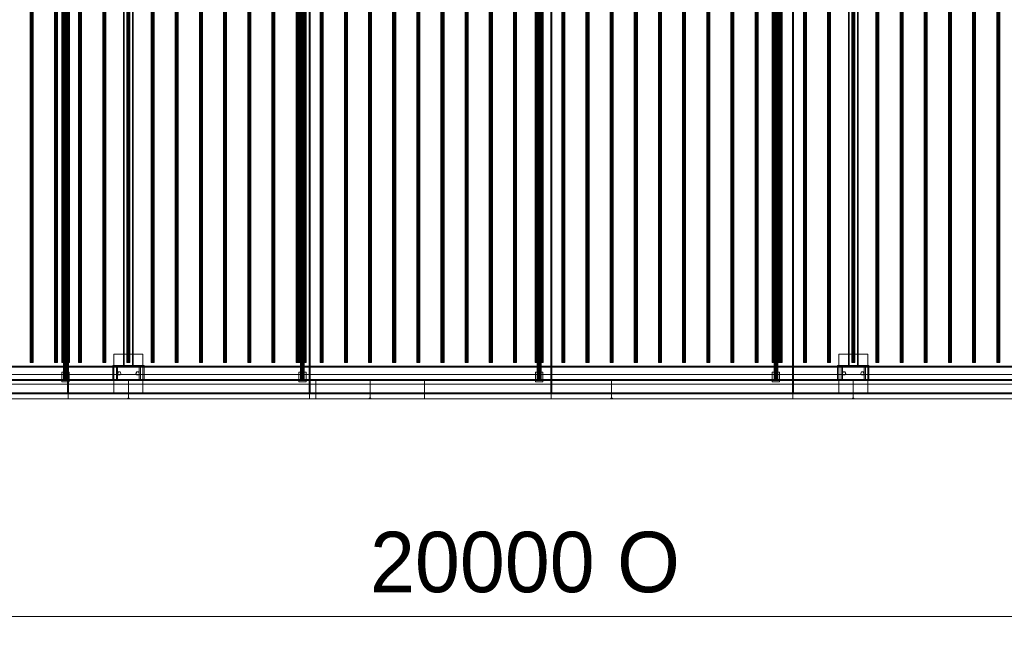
# Model space of a CAD drawing. Header units: millimetres. Extents: x -4395 to 65662, y -65530 to 6847.
# Tile 948 of 1034: x 49011 to 53086, y -20345 to -17832. Entities that reach past the tile are written whole.
import ezdxf

# ---------------------------------------------------------------- set-up
doc = ezdxf.new("R2010")
doc.units = ezdxf.units.MM
doc.layers.add('COTAS_O', color=1, linetype='Continuous', lineweight=0)
doc.layers.add('superior_secador', color=7, linetype='Continuous', lineweight=0)
doc.dimstyles.new('R19_100', dxfattribs={"dimtxt": 250, "dimasz": 150, "dimexe": 150, "dimexo": 80, "dimgap": 100, "dimtad": 1, "dimtih": 1, "dimtoh": 1, "dimdsep": 46, "dimcen": 0.09, "dimadec": 0, "dimazin": 0, "dimtfac": 1, "dimtdec": 4, "dimtofl": 0, "dimtmove": 0, "dimatfit": 3, "dimfxl": 1, "dimtolj": 1, "dimtzin": 0, "dimarcsym": 0})

# ---------------------------------------------------------------- blocks, each defined once
blk = doc.blocks.new('DIM_R33_40')
at = {"layer": 'COTAS_O'}
for p, q in [((40461.1, -19400), (40461.1, -20300)), ((60461.1, -19400), (60461.1, -20300)), ((40461.1, -20300), (40611.1, -20255)), ((60461.1, -20300), (60311.1, -20255)), ((40461.1, -20300), (60461.1, -20300)), ((40461.1, -20300), (40611.1, -20345)), ((60461.1, -20300), (60311.1, -20345))]:
    blk.add_line(p, q, dxfattribs=at)
blk.add_text('20000 O', height=250, dxfattribs=at).set_placement((50461.1, -20200))

msp = doc.modelspace()

# ---------------------------------------------------------------- linework, layer by layer
at = {"layer": 'superior_secador'}
for p, q in [((49209.134, -19380), (49209.134, -16620)), ((49211.134, -16600), (49211.134, -19400)), ((49213.134, -16620), (49213.134, -19380)), ((50209.134, -19380), (50209.134, -16620)), ((50211.134, -16600), (50211.134, -19400)), ((50213.134, -16620), (50213.134, -19380)), ((51209.134, -19380), (51209.134, -16620)), ((51211.134, -16600), (51211.134, -19400)), ((51213.134, -16620), (51213.134, -19380)), ((52209.134, -19380), (52209.134, -16620)), ((52211.134, -16600), (52211.134, -19400)), ((52213.134, -16620), (52213.134, -19380)), ((49193.134, -16680), (49193.134, -19320)), ((49193.406, -16680), (49193.406, -19320)), ((49194.206, -16680), (49194.206, -19320)), ((49195.477, -16680), (49195.477, -19320)), ((49197.134, -16680), (49197.134, -19320)), ((49199.063, -16680), (49199.063, -19320)), ((49201.134, -16680), (49201.134, -19320)), ((49203.204, -16680), (49203.204, -19320)), ((49205.134, -16680), (49205.134, -19320)), ((49206.791, -16680), (49206.791, -19320)), ((49208.062, -16680), (49208.062, -19320)), ((49208.861, -16680), (49208.861, -19320)), ((49209.134, -19320), (49209.134, -16680)), ((50173.134, -16680), (50173.134, -19320)), ((50173.406, -16680), (50173.406, -19320)), ((50174.206, -16680), (50174.206, -19320)), ((50175.477, -16680), (50175.477, -19320)), ((50177.134, -16680), (50177.134, -19320)), ((50179.063, -16680), (50179.063, -19320)), ((50181.134, -16680), (50181.134, -19320)), ((50183.204, -16680), (50183.204, -19320)), ((50185.134, -16680), (50185.134, -19320)), ((50186.791, -16680), (50186.791, -19320)), ((50188.062, -16680), (50188.062, -19320)), ((50188.861, -16680), (50188.861, -19320)), ((50189.134, -19320), (50189.134, -16680)), ((51153.134, -16680), (51153.134, -19320)), ((51153.406, -16680), (51153.406, -19320)), ((51154.206, -16680), (51154.206, -19320)), ((51155.477, -16680), (51155.477, -19320)), ((51157.134, -16680), (51157.134, -19320)), ((51159.063, -16680), (51159.063, -19320)), ((51161.134, -16680), (51161.134, -19320)), ((51163.204, -16680), (51163.204, -19320)), ((51165.134, -16680), (51165.134, -19320)), ((51166.791, -16680), (51166.791, -19320)), ((51168.062, -16680), (51168.062, -19320)), ((51168.861, -16680), (51168.861, -19320)), ((51169.134, -19320), (51169.134, -16680)), ((52133.134, -16680), (52133.134, -19320)), ((52133.406, -16680), (52133.406, -19320)), ((52134.206, -16680), (52134.206, -19320)), ((52135.477, -16680), (52135.477, -19320)), ((52137.134, -16680), (52137.134, -19320)), ((52139.063, -16680), (52139.063, -19320)), ((52141.134, -16680), (52141.134, -19320)), ((52143.204, -16680), (52143.204, -19320)), ((52145.134, -16680), (52145.134, -19320)), ((52146.791, -16680), (52146.791, -19320)), ((52148.062, -16680), (52148.062, -19320)), ((52148.861, -16680), (52148.861, -19320)), ((52149.134, -19320), (52149.134, -16680)), ((49441.134, -19265), (49441.134, -16735)), ((49444.134, -16735), (49444.134, -19265)), ((49478.134, -19265), (49478.134, -16735)), ((49481.134, -16735), (49481.134, -19265)), ((52441.134, -19265), (52441.134, -16735)), ((52444.134, -16735), (52444.134, -19265)), ((52478.134, -19265), (52478.134, -16735)), ((52481.134, -16735), (52481.134, -19265)), ((49054.784, -16750), (49054.784, -19250)), ((49055.997, -16750), (49055.997, -19250)), ((49059.172, -16750), (49059.172, -19250)), ((49063.096, -16750), (49063.096, -19250)), ((49066.271, -16750), (49066.271, -19250)), ((49067.484, -19250), (49067.484, -16750)), ((49154.784, -16750), (49154.784, -19250)), ((49155.997, -16750), (49155.997, -19250)), ((49159.172, -16750), (49159.172, -19250)), ((49163.096, -16750), (49163.096, -19250)), ((49166.271, -16750), (49166.271, -19250)), ((49167.484, -19250), (49167.484, -16750)), ((49185.134, -16750), (49185.134, -19250)), ((49185.679, -16750), (49185.679, -19250)), ((49187.277, -16750), (49187.277, -19250)), ((49189.82, -16750), (49189.82, -19250)), ((49193.134, -16750), (49193.134, -19250)), ((49196.993, -16750), (49196.993, -19250)), ((49201.134, -16750), (49201.134, -19250)), ((49205.275, -16750), (49205.275, -19250)), ((49209.134, -16750), (49209.134, -19250)), ((49212.448, -16750), (49212.448, -19250)), ((49214.99, -16750), (49214.99, -19250)), ((49216.589, -16750), (49216.589, -19250)), ((49217.134, -19250), (49217.134, -16750)), ((49254.784, -16750), (49254.784, -19250)), ((49255.997, -16750), (49255.997, -19250)), ((49259.172, -16750), (49259.172, -19250)), ((49263.096, -16750), (49263.096, -19250)), ((49266.271, -16750), (49266.271, -19250)), ((49267.484, -19250), (49267.484, -16750)), ((49354.784, -16750), (49354.784, -19250)), ((49355.997, -16750), (49355.997, -19250)), ((49359.172, -16750), (49359.172, -19250)), ((49363.096, -16750), (49363.096, -19250)), ((49366.271, -16750), (49366.271, -19250)), ((49367.484, -19250), (49367.484, -16750)), ((49454.784, -16750), (49454.784, -19250)), ((49455.997, -16750), (49455.997, -19250)), ((49459.172, -16750), (49459.172, -19250)), ((49463.096, -16750), (49463.096, -19250)), ((49466.271, -16750), (49466.271, -19250)), ((49467.484, -19250), (49467.484, -16750)), ((49554.784, -16750), (49554.784, -19250)), ((49555.997, -16750), (49555.997, -19250)), ((49559.172, -16750), (49559.172, -19250)), ((49563.096, -16750), (49563.096, -19250)), ((49566.271, -16750), (49566.271, -19250)), ((49567.484, -19250), (49567.484, -16750)), ((49654.784, -16750), (49654.784, -19250)), ((49655.997, -16750), (49655.997, -19250)), ((49659.172, -16750), (49659.172, -19250)), ((49663.096, -16750), (49663.096, -19250)), ((49666.271, -16750), (49666.271, -19250)), ((49667.484, -19250), (49667.484, -16750)), ((49754.784, -16750), (49754.784, -19250)), ((49755.997, -16750), (49755.997, -19250)), ((49759.172, -16750), (49759.172, -19250)), ((49763.096, -16750), (49763.096, -19250)), ((49766.271, -16750), (49766.271, -19250)), ((49767.484, -19250), (49767.484, -16750)), ((49854.784, -16750), (49854.784, -19250)), ((49855.997, -16750), (49855.997, -19250)), ((49859.172, -16750), (49859.172, -19250)), ((49863.096, -16750), (49863.096, -19250)), ((49866.271, -16750), (49866.271, -19250)), ((49867.484, -19250), (49867.484, -16750)), ((49954.784, -16750), (49954.784, -19250)), ((49955.997, -16750), (49955.997, -19250)), ((49959.172, -16750), (49959.172, -19250)), ((49963.096, -16750), (49963.096, -19250)), ((49966.271, -16750), (49966.271, -19250)), ((49967.484, -19250), (49967.484, -16750)), ((50054.784, -16750), (50054.784, -19250)), ((50055.997, -16750), (50055.997, -19250)), ((50059.172, -16750), (50059.172, -19250)), ((50063.096, -16750), (50063.096, -19250)), ((50066.271, -16750), (50066.271, -19250)), ((50067.484, -19250), (50067.484, -16750)), ((50154.784, -16750), (50154.784, -19250)), ((50155.997, -16750), (50155.997, -19250)), ((50159.172, -16750), (50159.172, -19250)), ((50163.096, -16750), (50163.096, -19250)), ((50165.134, -16750), (50165.134, -19250)), ((50165.679, -16750), (50165.679, -19250)), ((50166.271, -16750), (50166.271, -19250)), ((50167.277, -16750), (50167.277, -19250)), ((50167.484, -19250), (50167.484, -16750)), ((50169.82, -16750), (50169.82, -19250)), ((50173.134, -16750), (50173.134, -19250)), ((50176.993, -16750), (50176.993, -19250)), ((50181.134, -16750), (50181.134, -19250)), ((50185.275, -16750), (50185.275, -19250)), ((50189.134, -16750), (50189.134, -19250)), ((50192.448, -16750), (50192.448, -19250)), ((50194.99, -16750), (50194.99, -19250)), ((50196.589, -16750), (50196.589, -19250)), ((50197.134, -19250), (50197.134, -16750)), ((50254.784, -16750), (50254.784, -19250)), ((50255.997, -16750), (50255.997, -19250)), ((50259.172, -16750), (50259.172, -19250)), ((50263.096, -16750), (50263.096, -19250)), ((50266.271, -16750), (50266.271, -19250)), ((50267.484, -19250), (50267.484, -16750)), ((50354.784, -16750), (50354.784, -19250)), ((50355.997, -16750), (50355.997, -19250)), ((50359.172, -16750), (50359.172, -19250)), ((50363.096, -16750), (50363.096, -19250)), ((50366.271, -16750), (50366.271, -19250)), ((50367.484, -19250), (50367.484, -16750)), ((50454.784, -16750), (50454.784, -19250)), ((50455.997, -16750), (50455.997, -19250)), ((50459.172, -16750), (50459.172, -19250)), ((50463.096, -16750), (50463.096, -19250)), ((50466.271, -16750), (50466.271, -19250)), ((50467.484, -19250), (50467.484, -16750)), ((50554.784, -16750), (50554.784, -19250)), ((50555.997, -16750), (50555.997, -19250)), ((50559.172, -16750), (50559.172, -19250)), ((50563.096, -16750), (50563.096, -19250)), ((50566.271, -16750), (50566.271, -19250)), ((50567.484, -19250), (50567.484, -16750)), ((50654.784, -16750), (50654.784, -19250)), ((50655.997, -16750), (50655.997, -19250)), ((50659.172, -16750), (50659.172, -19250)), ((50663.096, -16750), (50663.096, -19250)), ((50666.271, -16750), (50666.271, -19250)), ((50667.484, -19250), (50667.484, -16750)), ((50754.784, -16750), (50754.784, -19250)), ((50755.997, -16750), (50755.997, -19250)), ((50759.172, -16750), (50759.172, -19250)), ((50763.096, -16750), (50763.096, -19250)), ((50766.271, -16750), (50766.271, -19250)), ((50767.484, -19250), (50767.484, -16750)), ((50854.784, -16750), (50854.784, -19250)), ((50855.997, -16750), (50855.997, -19250)), ((50859.172, -16750), (50859.172, -19250)), ((50863.096, -16750), (50863.096, -19250)), ((50866.271, -16750), (50866.271, -19250)), ((50867.484, -19250), (50867.484, -16750)), ((50954.784, -16750), (50954.784, -19250)), ((50955.997, -16750), (50955.997, -19250)), ((50959.172, -16750), (50959.172, -19250)), ((50963.096, -16750), (50963.096, -19250)), ((50966.271, -16750), (50966.271, -19250)), ((50967.484, -19250), (50967.484, -16750)), ((51054.784, -16750), (51054.784, -19250)), ((51055.997, -16750), (51055.997, -19250)), ((51059.172, -16750), (51059.172, -19250)), ((51063.096, -16750), (51063.096, -19250)), ((51066.271, -16750), (51066.271, -19250)), ((51067.484, -19250), (51067.484, -16750)), ((51145.134, -16750), (51145.134, -19250)), ((51145.679, -16750), (51145.679, -19250)), ((51147.277, -16750), (51147.277, -19250)), ((51149.82, -16750), (51149.82, -19250)), ((51153.134, -16750), (51153.134, -19250)), ((51154.784, -16750), (51154.784, -19250)), ((51155.997, -16750), (51155.997, -19250)), ((51156.993, -16750), (51156.993, -19250)), ((51159.172, -16750), (51159.172, -19250)), ((51161.134, -16750), (51161.134, -19250)), ((51163.096, -16750), (51163.096, -19250)), ((51165.275, -16750), (51165.275, -19250)), ((51166.271, -16750), (51166.271, -19250)), ((51167.484, -19250), (51167.484, -16750)), ((51169.134, -16750), (51169.134, -19250)), ((51172.448, -16750), (51172.448, -19250)), ((51174.99, -16750), (51174.99, -19250)), ((51176.589, -16750), (51176.589, -19250)), ((51177.134, -19250), (51177.134, -16750)), ((51254.784, -16750), (51254.784, -19250)), ((51255.997, -16750), (51255.997, -19250)), ((51259.172, -16750), (51259.172, -19250)), ((51263.096, -16750), (51263.096, -19250)), ((51266.271, -16750), (51266.271, -19250)), ((51267.484, -19250), (51267.484, -16750)), ((51354.784, -16750), (51354.784, -19250)), ((51355.997, -16750), (51355.997, -19250)), ((51359.172, -16750), (51359.172, -19250)), ((51363.096, -16750), (51363.096, -19250)), ((51366.271, -16750), (51366.271, -19250)), ((51367.484, -19250), (51367.484, -16750)), ((51454.784, -16750), (51454.784, -19250)), ((51455.997, -16750), (51455.997, -19250)), ((51459.172, -16750), (51459.172, -19250)), ((51463.096, -16750), (51463.096, -19250)), ((51466.271, -16750), (51466.271, -19250)), ((51467.484, -19250), (51467.484, -16750)), ((51554.784, -16750), (51554.784, -19250)), ((51555.997, -16750), (51555.997, -19250)), ((51559.172, -16750), (51559.172, -19250)), ((51563.096, -16750), (51563.096, -19250)), ((51566.271, -16750), (51566.271, -19250)), ((51567.484, -19250), (51567.484, -16750)), ((51654.784, -16750), (51654.784, -19250)), ((51655.997, -16750), (51655.997, -19250)), ((51659.172, -16750), (51659.172, -19250)), ((51663.096, -16750), (51663.096, -19250)), ((51666.271, -16750), (51666.271, -19250)), ((51667.484, -19250), (51667.484, -16750)), ((51754.784, -16750), (51754.784, -19250)), ((51755.997, -16750), (51755.997, -19250)), ((51759.172, -16750), (51759.172, -19250)), ((51763.096, -16750), (51763.096, -19250)), ((51766.271, -16750), (51766.271, -19250)), ((51767.484, -19250), (51767.484, -16750)), ((51854.784, -16750), (51854.784, -19250)), ((51855.997, -16750), (51855.997, -19250)), ((51859.172, -16750), (51859.172, -19250)), ((51863.096, -16750), (51863.096, -19250)), ((51866.271, -16750), (51866.271, -19250)), ((51867.484, -19250), (51867.484, -16750)), ((51954.784, -16750), (51954.784, -19250)), ((51955.997, -16750), (51955.997, -19250)), ((51959.172, -16750), (51959.172, -19250)), ((51963.096, -16750), (51963.096, -19250)), ((51966.271, -16750), (51966.271, -19250)), ((51967.484, -19250), (51967.484, -16750)), ((52054.784, -16750), (52054.784, -19250)), ((52055.997, -16750), (52055.997, -19250)), ((52059.172, -16750), (52059.172, -19250)), ((52063.096, -16750), (52063.096, -19250)), ((52066.271, -16750), (52066.271, -19250)), ((52067.484, -19250), (52067.484, -16750)), ((52125.134, -16750), (52125.134, -19250)), ((52125.679, -16750), (52125.679, -19250)), ((52127.277, -16750), (52127.277, -19250)), ((52129.82, -16750), (52129.82, -19250)), ((52133.134, -16750), (52133.134, -19250)), ((52136.993, -16750), (52136.993, -19250)), ((52141.134, -16750), (52141.134, -19250)), ((52145.275, -16750), (52145.275, -19250)), ((52149.134, -16750), (52149.134, -19250)), ((52152.448, -16750), (52152.448, -19250)), ((52154.784, -16750), (52154.784, -19250)), ((52154.99, -16750), (52154.99, -19250)), ((52155.997, -16750), (52155.997, -19250)), ((52156.589, -16750), (52156.589, -19250)), ((52157.134, -19250), (52157.134, -16750)), ((52159.172, -16750), (52159.172, -19250)), ((52163.096, -16750), (52163.096, -19250)), ((52166.271, -16750), (52166.271, -19250)), ((52167.484, -19250), (52167.484, -16750)), ((52254.784, -16750), (52254.784, -19250)), ((52255.997, -16750), (52255.997, -19250)), ((52259.172, -16750), (52259.172, -19250)), ((52263.096, -16750), (52263.096, -19250)), ((52266.271, -16750), (52266.271, -19250)), ((52267.484, -19250), (52267.484, -16750)), ((52354.784, -16750), (52354.784, -19250)), ((52355.997, -16750), (52355.997, -19250)), ((52359.172, -16750), (52359.172, -19250)), ((52363.096, -16750), (52363.096, -19250)), ((52366.271, -16750), (52366.271, -19250)), ((52367.484, -19250), (52367.484, -16750)), ((52454.784, -16750), (52454.784, -19250)), ((52455.997, -16750), (52455.997, -19250)), ((52459.172, -16750), (52459.172, -19250)), ((52463.096, -16750), (52463.096, -19250)), ((52466.271, -16750), (52466.271, -19250)), ((52467.484, -19250), (52467.484, -16750)), ((52554.784, -16750), (52554.784, -19250)), ((52555.997, -16750), (52555.997, -19250)), ((52559.172, -16750), (52559.172, -19250)), ((52563.096, -16750), (52563.096, -19250)), ((52566.271, -16750), (52566.271, -19250)), ((52567.484, -19250), (52567.484, -16750)), ((52654.784, -16750), (52654.784, -19250)), ((52655.997, -16750), (52655.997, -19250)), ((52659.172, -16750), (52659.172, -19250)), ((52663.096, -16750), (52663.096, -19250)), ((52666.271, -16750), (52666.271, -19250)), ((52667.484, -19250), (52667.484, -16750)), ((52754.784, -16750), (52754.784, -19250)), ((52755.997, -16750), (52755.997, -19250)), ((52759.172, -16750), (52759.172, -19250)), ((52763.096, -16750), (52763.096, -19250)), ((52766.271, -16750), (52766.271, -19250)), ((52767.484, -19250), (52767.484, -16750)), ((52854.784, -16750), (52854.784, -19250)), ((52855.997, -16750), (52855.997, -19250)), ((52859.172, -16750), (52859.172, -19250)), ((52863.096, -16750), (52863.096, -19250)), ((52866.271, -16750), (52866.271, -19250)), ((52867.484, -19250), (52867.484, -16750)), ((52954.784, -16750), (52954.784, -19250)), ((52955.997, -16750), (52955.997, -19250)), ((52959.172, -16750), (52959.172, -19250)), ((52963.096, -16750), (52963.096, -19250)), ((52966.271, -16750), (52966.271, -19250)), ((52967.484, -19250), (52967.484, -16750)), ((53054.784, -16750), (53054.784, -19250)), ((53055.997, -16750), (53055.997, -19250)), ((53059.172, -16750), (53059.172, -19250)), ((53063.096, -16750), (53063.096, -19250)), ((53066.271, -16750), (53066.271, -19250)), ((53067.484, -19250), (53067.484, -16750)), ((49401.134, -19375), (49401.134, -19215)), ((49401.134, -19215), (49521.134, -19215)), ((49521.134, -19215), (49521.134, -19375)), ((52401.134, -19375), (52401.134, -19215)), ((52401.134, -19215), (52521.134, -19215)), ((52521.134, -19215), (52521.134, -19375)), ((40461.134, -19265), (60461.134, -19265)), ((60461.134, -19270), (40461.134, -19270)), ((49055.997, -19250), (49054.784, -19250)), ((49059.172, -19250), (49055.997, -19250)), ((49063.096, -19250), (49059.172, -19250)), ((49066.271, -19250), (49063.096, -19250)), ((49067.484, -19250), (49066.271, -19250)), ((49155.997, -19250), (49154.784, -19250)), ((49159.172, -19250), (49155.997, -19250)), ((49163.096, -19250), (49159.172, -19250)), ((49166.271, -19250), (49163.096, -19250)), ((49167.484, -19250), (49166.271, -19250)), ((49185.679, -19250), (49185.134, -19250)), ((49187.277, -19250), (49185.679, -19250)), ((49189.82, -19250), (49187.277, -19250)), ((49193.134, -19250), (49189.82, -19250)), ((49196.993, -19250), (49193.134, -19250)), ((49201.134, -19250), (49196.993, -19250)), ((49205.275, -19250), (49201.134, -19250)), ((49209.134, -19250), (49205.275, -19250)), ((49212.448, -19250), (49209.134, -19250)), ((49214.99, -19250), (49212.448, -19250)), ((49216.589, -19250), (49214.99, -19250)), ((49217.134, -19250), (49216.589, -19250)), ((49255.997, -19250), (49254.784, -19250)), ((49259.172, -19250), (49255.997, -19250)), ((49263.096, -19250), (49259.172, -19250)), ((49266.271, -19250), (49263.096, -19250)), ((49267.484, -19250), (49266.271, -19250)), ((49355.997, -19250), (49354.784, -19250)), ((49359.172, -19250), (49355.997, -19250)), ((49363.096, -19250), (49359.172, -19250)), ((49366.271, -19250), (49363.096, -19250)), ((49367.484, -19250), (49366.271, -19250)), ((49396.134, -19325), (49396.134, -19262)), ((49396.134, -19262), (49526.134, -19262)), ((49411.134, -19270), (49411.134, -19265)), ((49411.134, -19265), (49511.134, -19265)), ((49511.134, -19270), (49411.134, -19270)), ((49411.134, -19320), (49411.134, -19270)), ((49411.134, -19270), (49416.134, -19270)), ((49416.134, -19270), (49416.134, -19320)), ((49481.134, -19265), (49441.134, -19265)), ((49444.134, -19265), (49441.134, -19265)), ((49455.997, -19250), (49454.784, -19250)), ((49459.172, -19250), (49455.997, -19250)), ((49463.096, -19250), (49459.172, -19250)), ((49466.271, -19250), (49463.096, -19250)), ((49467.484, -19250), (49466.271, -19250)), ((49481.134, -19265), (49478.134, -19265)), ((49506.134, -19320), (49506.134, -19270)), ((49506.134, -19270), (49511.134, -19270)), ((49511.134, -19265), (49511.134, -19270)), ((49511.134, -19270), (49511.134, -19320)), ((49526.134, -19262), (49526.134, -19325)), ((49555.997, -19250), (49554.784, -19250)), ((49559.172, -19250), (49555.997, -19250)), ((49563.096, -19250), (49559.172, -19250)), ((49566.271, -19250), (49563.096, -19250)), ((49567.484, -19250), (49566.271, -19250)), ((49655.997, -19250), (49654.784, -19250)), ((49659.172, -19250), (49655.997, -19250)), ((49663.096, -19250), (49659.172, -19250)), ((49666.271, -19250), (49663.096, -19250)), ((49667.484, -19250), (49666.271, -19250)), ((49755.997, -19250), (49754.784, -19250)), ((49759.172, -19250), (49755.997, -19250)), ((49763.096, -19250), (49759.172, -19250)), ((49766.271, -19250), (49763.096, -19250)), ((49767.484, -19250), (49766.271, -19250)), ((49855.997, -19250), (49854.784, -19250)), ((49859.172, -19250), (49855.997, -19250)), ((49863.096, -19250), (49859.172, -19250)), ((49866.271, -19250), (49863.096, -19250)), ((49867.484, -19250), (49866.271, -19250)), ((49955.997, -19250), (49954.784, -19250)), ((49959.172, -19250), (49955.997, -19250)), ((49963.096, -19250), (49959.172, -19250)), ((49966.271, -19250), (49963.096, -19250)), ((49967.484, -19250), (49966.271, -19250)), ((50055.997, -19250), (50054.784, -19250)), ((50059.172, -19250), (50055.997, -19250)), ((50063.096, -19250), (50059.172, -19250)), ((50066.271, -19250), (50063.096, -19250)), ((50067.484, -19250), (50066.271, -19250)), ((50155.997, -19250), (50154.784, -19250)), ((50159.172, -19250), (50155.997, -19250)), ((50163.096, -19250), (50159.172, -19250)), ((50166.271, -19250), (50163.096, -19250)), ((50165.679, -19250), (50165.134, -19250)), ((50167.277, -19250), (50165.679, -19250)), ((50167.484, -19250), (50166.271, -19250)), ((50169.82, -19250), (50167.277, -19250)), ((50173.134, -19250), (50169.82, -19250)), ((50176.993, -19250), (50173.134, -19250)), ((50181.134, -19250), (50176.993, -19250)), ((50185.275, -19250), (50181.134, -19250)), ((50189.134, -19250), (50185.275, -19250)), ((50192.448, -19250), (50189.134, -19250)), ((50194.99, -19250), (50192.448, -19250)), ((50196.589, -19250), (50194.99, -19250)), ((50197.134, -19250), (50196.589, -19250)), ((50255.997, -19250), (50254.784, -19250)), ((50259.172, -19250), (50255.997, -19250)), ((50263.096, -19250), (50259.172, -19250)), ((50266.271, -19250), (50263.096, -19250)), ((50267.484, -19250), (50266.271, -19250)), ((50355.997, -19250), (50354.784, -19250)), ((50359.172, -19250), (50355.997, -19250)), ((50363.096, -19250), (50359.172, -19250)), ((50366.271, -19250), (50363.096, -19250)), ((50367.484, -19250), (50366.271, -19250)), ((50455.997, -19250), (50454.784, -19250)), ((50459.172, -19250), (50455.997, -19250)), ((50463.096, -19250), (50459.172, -19250)), ((50466.271, -19250), (50463.096, -19250)), ((50467.484, -19250), (50466.271, -19250)), ((50555.997, -19250), (50554.784, -19250)), ((50559.172, -19250), (50555.997, -19250)), ((50563.096, -19250), (50559.172, -19250)), ((50566.271, -19250), (50563.096, -19250)), ((50567.484, -19250), (50566.271, -19250)), ((50655.997, -19250), (50654.784, -19250)), ((50659.172, -19250), (50655.997, -19250)), ((50663.096, -19250), (50659.172, -19250)), ((50666.271, -19250), (50663.096, -19250)), ((50667.484, -19250), (50666.271, -19250)), ((50755.997, -19250), (50754.784, -19250)), ((50759.172, -19250), (50755.997, -19250)), ((50763.096, -19250), (50759.172, -19250)), ((50766.271, -19250), (50763.096, -19250)), ((50767.484, -19250), (50766.271, -19250)), ((50855.997, -19250), (50854.784, -19250)), ((50859.172, -19250), (50855.997, -19250)), ((50863.096, -19250), (50859.172, -19250)), ((50866.271, -19250), (50863.096, -19250)), ((50867.484, -19250), (50866.271, -19250)), ((50955.997, -19250), (50954.784, -19250)), ((50959.172, -19250), (50955.997, -19250)), ((50963.096, -19250), (50959.172, -19250)), ((50966.271, -19250), (50963.096, -19250)), ((50967.484, -19250), (50966.271, -19250)), ((51055.997, -19250), (51054.784, -19250)), ((51059.172, -19250), (51055.997, -19250)), ((51063.096, -19250), (51059.172, -19250)), ((51066.271, -19250), (51063.096, -19250)), ((51067.484, -19250), (51066.271, -19250)), ((51145.679, -19250), (51145.134, -19250)), ((51147.277, -19250), (51145.679, -19250)), ((51149.82, -19250), (51147.277, -19250)), ((51153.134, -19250), (51149.82, -19250)), ((51156.993, -19250), (51153.134, -19250)), ((51155.997, -19250), (51154.784, -19250)), ((51159.172, -19250), (51155.997, -19250)), ((51161.134, -19250), (51156.993, -19250)), ((51163.096, -19250), (51159.172, -19250)), ((51165.275, -19250), (51161.134, -19250)), ((51166.271, -19250), (51163.096, -19250)), ((51169.134, -19250), (51165.275, -19250)), ((51167.484, -19250), (51166.271, -19250)), ((51172.448, -19250), (51169.134, -19250)), ((51174.99, -19250), (51172.448, -19250)), ((51176.589, -19250), (51174.99, -19250)), ((51177.134, -19250), (51176.589, -19250)), ((51255.997, -19250), (51254.784, -19250)), ((51259.172, -19250), (51255.997, -19250)), ((51263.096, -19250), (51259.172, -19250)), ((51266.271, -19250), (51263.096, -19250)), ((51267.484, -19250), (51266.271, -19250)), ((51355.997, -19250), (51354.784, -19250)), ((51359.172, -19250), (51355.997, -19250)), ((51363.096, -19250), (51359.172, -19250)), ((51366.271, -19250), (51363.096, -19250)), ((51367.484, -19250), (51366.271, -19250)), ((51455.997, -19250), (51454.784, -19250)), ((51459.172, -19250), (51455.997, -19250)), ((51463.096, -19250), (51459.172, -19250)), ((51466.271, -19250), (51463.096, -19250)), ((51467.484, -19250), (51466.271, -19250)), ((51555.997, -19250), (51554.784, -19250)), ((51559.172, -19250), (51555.997, -19250)), ((51563.096, -19250), (51559.172, -19250)), ((51566.271, -19250), (51563.096, -19250)), ((51567.484, -19250), (51566.271, -19250)), ((51655.997, -19250), (51654.784, -19250)), ((51659.172, -19250), (51655.997, -19250)), ((51663.096, -19250), (51659.172, -19250)), ((51666.271, -19250), (51663.096, -19250)), ((51667.484, -19250), (51666.271, -19250)), ((51755.997, -19250), (51754.784, -19250)), ((51759.172, -19250), (51755.997, -19250)), ((51763.096, -19250), (51759.172, -19250)), ((51766.271, -19250), (51763.096, -19250)), ((51767.484, -19250), (51766.271, -19250)), ((51855.997, -19250), (51854.784, -19250)), ((51859.172, -19250), (51855.997, -19250)), ((51863.096, -19250), (51859.172, -19250)), ((51866.271, -19250), (51863.096, -19250)), ((51867.484, -19250), (51866.271, -19250)), ((51955.997, -19250), (51954.784, -19250)), ((51959.172, -19250), (51955.997, -19250)), ((51963.096, -19250), (51959.172, -19250)), ((51966.271, -19250), (51963.096, -19250)), ((51967.484, -19250), (51966.271, -19250)), ((52055.997, -19250), (52054.784, -19250)), ((52059.172, -19250), (52055.997, -19250)), ((52063.096, -19250), (52059.172, -19250)), ((52066.271, -19250), (52063.096, -19250)), ((52067.484, -19250), (52066.271, -19250)), ((52125.679, -19250), (52125.134, -19250)), ((52127.277, -19250), (52125.679, -19250)), ((52129.82, -19250), (52127.277, -19250)), ((52133.134, -19250), (52129.82, -19250)), ((52136.993, -19250), (52133.134, -19250)), ((52141.134, -19250), (52136.993, -19250)), ((52145.275, -19250), (52141.134, -19250)), ((52149.134, -19250), (52145.275, -19250)), ((52152.448, -19250), (52149.134, -19250)), ((52154.99, -19250), (52152.448, -19250)), ((52155.997, -19250), (52154.784, -19250)), ((52156.589, -19250), (52154.99, -19250)), ((52159.172, -19250), (52155.997, -19250)), ((52157.134, -19250), (52156.589, -19250)), ((52163.096, -19250), (52159.172, -19250)), ((52166.271, -19250), (52163.096, -19250)), ((52167.484, -19250), (52166.271, -19250)), ((52255.997, -19250), (52254.784, -19250)), ((52259.172, -19250), (52255.997, -19250)), ((52263.096, -19250), (52259.172, -19250)), ((52266.271, -19250), (52263.096, -19250)), ((52267.484, -19250), (52266.271, -19250)), ((52355.997, -19250), (52354.784, -19250)), ((52359.172, -19250), (52355.997, -19250)), ((52363.096, -19250), (52359.172, -19250)), ((52366.271, -19250), (52363.096, -19250)), ((52367.484, -19250), (52366.271, -19250)), ((52396.134, -19325), (52396.134, -19262)), ((52396.134, -19262), (52526.134, -19262)), ((52411.134, -19270), (52411.134, -19265)), ((52411.134, -19265), (52511.134, -19265)), ((52511.134, -19270), (52411.134, -19270)), ((52411.134, -19320), (52411.134, -19270)), ((52411.134, -19270), (52416.134, -19270)), ((52416.134, -19270), (52416.134, -19320)), ((52481.134, -19265), (52441.134, -19265)), ((52444.134, -19265), (52441.134, -19265)), ((52455.997, -19250), (52454.784, -19250)), ((52459.172, -19250), (52455.997, -19250)), ((52463.096, -19250), (52459.172, -19250)), ((52466.271, -19250), (52463.096, -19250)), ((52467.484, -19250), (52466.271, -19250)), ((52481.134, -19265), (52478.134, -19265)), ((52506.134, -19320), (52506.134, -19270)), ((52506.134, -19270), (52511.134, -19270)), ((52511.134, -19265), (52511.134, -19270)), ((52511.134, -19270), (52511.134, -19320)), ((52526.134, -19262), (52526.134, -19325)), ((52555.997, -19250), (52554.784, -19250)), ((52559.172, -19250), (52555.997, -19250)), ((52563.096, -19250), (52559.172, -19250)), ((52566.271, -19250), (52563.096, -19250)), ((52567.484, -19250), (52566.271, -19250)), ((52655.997, -19250), (52654.784, -19250)), ((52659.172, -19250), (52655.997, -19250)), ((52663.096, -19250), (52659.172, -19250)), ((52666.271, -19250), (52663.096, -19250)), ((52667.484, -19250), (52666.271, -19250)), ((52755.997, -19250), (52754.784, -19250)), ((52759.172, -19250), (52755.997, -19250)), ((52763.096, -19250), (52759.172, -19250)), ((52766.271, -19250), (52763.096, -19250)), ((52767.484, -19250), (52766.271, -19250)), ((52855.997, -19250), (52854.784, -19250)), ((52859.172, -19250), (52855.997, -19250)), ((52863.096, -19250), (52859.172, -19250)), ((52866.271, -19250), (52863.096, -19250)), ((52867.484, -19250), (52866.271, -19250)), ((52955.997, -19250), (52954.784, -19250)), ((52959.172, -19250), (52955.997, -19250)), ((52963.096, -19250), (52959.172, -19250)), ((52966.271, -19250), (52963.096, -19250)), ((52967.484, -19250), (52966.271, -19250)), ((53055.997, -19250), (53054.784, -19250)), ((53059.172, -19250), (53055.997, -19250)), ((53063.096, -19250), (53059.172, -19250)), ((53066.271, -19250), (53063.096, -19250)), ((53067.484, -19250), (53066.271, -19250)), ((40811.134, -19300), (60111.134, -19300)), ((49186.134, -19330), (49186.134, -19290)), ((49186.134, -19290), (49216.134, -19290)), ((49216.134, -19290), (49216.134, -19330)), ((49416.134, -19295), (49419.634, -19288.938)), ((49419.634, -19301.062), (49416.134, -19295)), ((49419.634, -19288.938), (49426.634, -19288.938)), ((49426.634, -19301.062), (49419.634, -19301.062)), ((49426.634, -19288.938), (49430.134, -19295)), ((49430.134, -19295), (49426.634, -19301.062)), ((49492.134, -19295), (49495.634, -19288.938)), ((49495.634, -19301.062), (49492.134, -19295)), ((49495.634, -19288.938), (49502.634, -19288.938)), ((49502.634, -19301.062), (49495.634, -19301.062)), ((49502.634, -19288.938), (49506.134, -19295)), ((49506.134, -19295), (49502.634, -19301.062)), ((50166.134, -19330), (50166.134, -19290)), ((50166.134, -19290), (50196.134, -19290)), ((50196.134, -19290), (50196.134, -19330)), ((51146.134, -19330), (51146.134, -19290)), ((51146.134, -19290), (51176.134, -19290)), ((51176.134, -19290), (51176.134, -19330)), ((52126.134, -19330), (52126.134, -19290)), ((52126.134, -19290), (52156.134, -19290)), ((52156.134, -19290), (52156.134, -19330)), ((52416.134, -19295), (52419.634, -19288.938)), ((52419.634, -19301.062), (52416.134, -19295)), ((52419.634, -19288.938), (52426.634, -19288.938)), ((52426.634, -19301.062), (52419.634, -19301.062)), ((52426.634, -19288.938), (52430.134, -19295)), ((52430.134, -19295), (52426.634, -19301.062)), ((52492.134, -19295), (52495.634, -19288.938)), ((52495.634, -19301.062), (52492.134, -19295)), ((52495.634, -19288.938), (52502.634, -19288.938)), ((52502.634, -19301.062), (52495.634, -19301.062)), ((52502.634, -19288.938), (52506.134, -19295)), ((52506.134, -19295), (52502.634, -19301.062)), ((40461.134, -19320), (60461.134, -19320)), ((60461.134, -19325), (40461.134, -19325)), ((60111.134, -19340), (40811.134, -19340)), ((48461.134, -19325), (49461.134, -19325)), ((49216.134, -19330), (49186.134, -19330)), ((49193.406, -19320), (49193.134, -19320)), ((49194.206, -19320), (49193.406, -19320)), ((49195.477, -19320), (49194.206, -19320)), ((49197.134, -19320), (49195.477, -19320)), ((49199.063, -19320), (49197.134, -19320)), ((49201.134, -19320), (49199.063, -19320)), ((49203.204, -19320), (49201.134, -19320)), ((49205.134, -19320), (49203.204, -19320)), ((49206.791, -19320), (49205.134, -19320)), ((49208.062, -19320), (49206.791, -19320)), ((49208.861, -19320), (49208.062, -19320)), ((49209.134, -19320), (49208.861, -19320)), ((49396.134, -19325), (49396.134, -19320)), ((49396.134, -19320), (49526.134, -19320)), ((49526.134, -19325), (49396.134, -19325)), ((49411.134, -19325), (49411.134, -19320)), ((49411.134, -19320), (49511.134, -19320)), ((49416.134, -19320), (49411.134, -19320)), ((49511.134, -19325), (49411.134, -19325)), ((49461.134, -19325), (49461.134, -19400)), ((49461.134, -19325), (50236.134, -19325)), ((49511.134, -19320), (49506.134, -19320)), ((49511.134, -19320), (49511.134, -19325)), ((49526.134, -19320), (49526.134, -19325)), ((50196.134, -19330), (50166.134, -19330)), ((50173.406, -19320), (50173.134, -19320)), ((50174.206, -19320), (50173.406, -19320)), ((50175.477, -19320), (50174.206, -19320)), ((50177.134, -19320), (50175.477, -19320)), ((50179.063, -19320), (50177.134, -19320)), ((50181.134, -19320), (50179.063, -19320)), ((50183.204, -19320), (50181.134, -19320)), ((50185.134, -19320), (50183.204, -19320)), ((50186.791, -19320), (50185.134, -19320)), ((50188.062, -19320), (50186.791, -19320)), ((50188.861, -19320), (50188.062, -19320)), ((50189.134, -19320), (50188.861, -19320)), ((50236.134, -19325), (50236.134, -19400)), ((50236.134, -19325), (50461.134, -19325)), ((50461.134, -19325), (50461.134, -19400)), ((50461.134, -19325), (50686.134, -19325)), ((50686.134, -19325), (50686.134, -19400)), ((50686.134, -19325), (51461.134, -19325)), ((51176.134, -19330), (51146.134, -19330)), ((51153.406, -19320), (51153.134, -19320)), ((51154.206, -19320), (51153.406, -19320)), ((51155.477, -19320), (51154.206, -19320)), ((51157.134, -19320), (51155.477, -19320)), ((51159.063, -19320), (51157.134, -19320)), ((51161.134, -19320), (51159.063, -19320)), ((51163.204, -19320), (51161.134, -19320)), ((51165.134, -19320), (51163.204, -19320)), ((51166.791, -19320), (51165.134, -19320)), ((51168.062, -19320), (51166.791, -19320)), ((51168.861, -19320), (51168.062, -19320)), ((51169.134, -19320), (51168.861, -19320)), ((51461.134, -19325), (51461.134, -19400)), ((51461.134, -19325), (52461.134, -19325)), ((52156.134, -19330), (52126.134, -19330)), ((52133.406, -19320), (52133.134, -19320)), ((52134.206, -19320), (52133.406, -19320)), ((52135.477, -19320), (52134.206, -19320)), ((52137.134, -19320), (52135.477, -19320)), ((52139.063, -19320), (52137.134, -19320)), ((52141.134, -19320), (52139.063, -19320)), ((52143.204, -19320), (52141.134, -19320)), ((52145.134, -19320), (52143.204, -19320)), ((52146.791, -19320), (52145.134, -19320)), ((52148.062, -19320), (52146.791, -19320)), ((52148.861, -19320), (52148.062, -19320)), ((52149.134, -19320), (52148.861, -19320)), ((52396.134, -19325), (52396.134, -19320)), ((52396.134, -19320), (52526.134, -19320)), ((52526.134, -19325), (52396.134, -19325)), ((52411.134, -19325), (52411.134, -19320)), ((52411.134, -19320), (52511.134, -19320)), ((52416.134, -19320), (52411.134, -19320)), ((52511.134, -19325), (52411.134, -19325)), ((52461.134, -19325), (52461.134, -19400)), ((52461.134, -19325), (53461.134, -19325)), ((52511.134, -19320), (52506.134, -19320)), ((52511.134, -19320), (52511.134, -19325)), ((52526.134, -19320), (52526.134, -19325)), ((40461.134, -19376), (60461.134, -19376)), ((40461.134, -19380), (60461.134, -19380)), ((49213.134, -19380), (49209.134, -19380)), ((49521.134, -19375), (49401.134, -19375)), ((49458.134, -19400), (49458.134, -19397)), ((49458.134, -19397), (49464.134, -19397)), ((49464.134, -19397), (49464.134, -19400)), ((50213.134, -19380), (50209.134, -19380)), ((50458.134, -19400), (50458.134, -19397)), ((50458.134, -19397), (50464.134, -19397)), ((50464.134, -19397), (50464.134, -19400)), ((51213.134, -19380), (51209.134, -19380)), ((51458.134, -19400), (51458.134, -19397)), ((51458.134, -19397), (51464.134, -19397)), ((51464.134, -19397), (51464.134, -19400)), ((52213.134, -19380), (52209.134, -19380)), ((52521.134, -19375), (52401.134, -19375)), ((52458.134, -19400), (52458.134, -19397)), ((52458.134, -19397), (52464.134, -19397)), ((52464.134, -19397), (52464.134, -19400)), ((60461.134, -19400), (40461.134, -19400)), ((49211.134, -19400), (48211.134, -19400)), ((49461.134, -19400), (48461.134, -19400)), ((50211.134, -19400), (49211.134, -19400)), ((49464.134, -19400), (49458.134, -19400)), ((50236.134, -19400), (49461.134, -19400)), ((51211.134, -19400), (50211.134, -19400)), ((50461.134, -19400), (50236.134, -19400)), ((50464.134, -19400), (50458.134, -19400)), ((50686.134, -19400), (50461.134, -19400)), ((51461.134, -19400), (50686.134, -19400)), ((52211.134, -19400), (51211.134, -19400)), ((51464.134, -19400), (51458.134, -19400)), ((52461.134, -19400), (51461.134, -19400)), ((53211.134, -19400), (52211.134, -19400)), ((52464.134, -19400), (52458.134, -19400)), ((53461.134, -19400), (52461.134, -19400))]:
    msp.add_line(p, q, dxfattribs=at)

# ---------------------------------------------------------------- dimensions: what is measured, and where the dimension line sits
at = {"layer": 'COTAS_O'}
dim = msp.add_aligned_dim(p1=(40461.134, -19400), p2=(60461.134, -19400), distance=-900, text='<> O', dimstyle='R19_100', dxfattribs=at)
dim.commit()
dim.dimension.update_dxf_attribs({"geometry": 'DIM_R33_40', "text_midpoint": (50461.134, -20300)})

doc.saveas('drawing.dxf')
